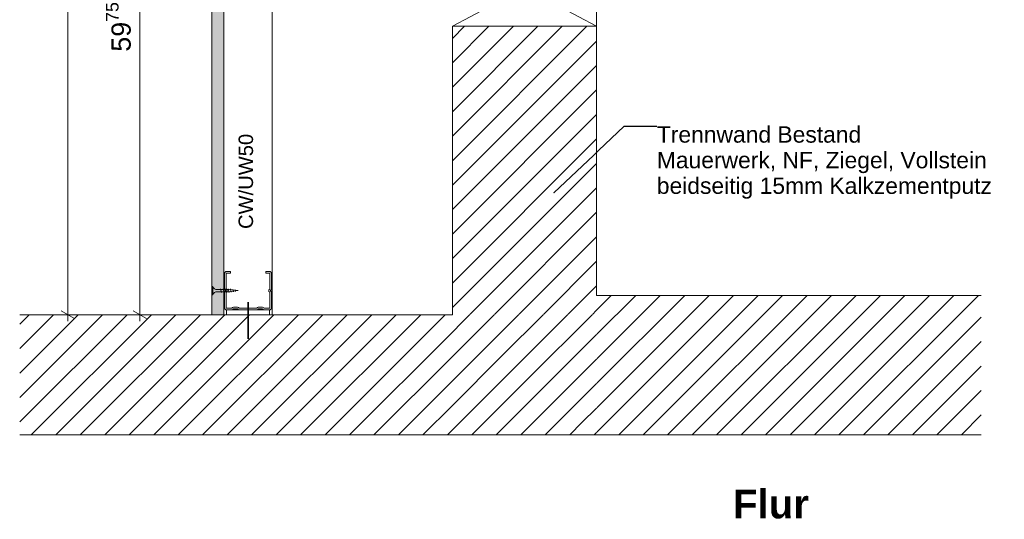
# Model space of a CAD drawing. Header units: metres. Extents: x -4 to 100, y -11 to 17.
# Tile 724 of 728: x 91.549 to 92.573, y -11.031 to -10.511. Entities that reach past the tile are written whole.
import ezdxf

# ---------------------------------------------------------------- set-up
doc = ezdxf.new("R2010")
doc.units = ezdxf.units.M
doc.header["$MEASUREMENT"] = 0
doc.linetypes.add('Untersicht', pattern=[0.1, 0.075, -0.025])
doc.linetypes.add('Wipeout_Contour', pattern=[1, 0, -1])
for name, color, linetype in [('152 - Bemaßung_ Beschriftung.Ausbau', 7, 'Continuous'), ('605 - Struktur.Wand Innen', 7, 'Continuous'), ('650 - Abdeckung.Fußboden Aufbau', 7, 'Continuous'), ('653 - Abdeckung.TB Verkofferung', 7, 'Continuous'), ('660 - Unterkonstruktion.Trockenbau', 7, 'Continuous'), ('Neubau_605 - Struktur.Wand Innen', 7, 'Continuous'), ('Neubau_606 - Struktur.Wand Innen Ausbau', 7, 'Continuous'), ('Neubau_653 - Abdeckung.TB Verkofferung', 7, 'Continuous')]:
    doc.layers.add(name, color=color, linetype=linetype)
doc.styles.add('ERSTELLTER_STIL_1', font='txt')
doc.styles.add('ERSTELLTER_STIL_2', font='txt')
doc.dimstyles.new('ERSTELLTER_STIL__15', dxfattribs={"dimtxt": 0.02, "dimasz": 0.01064, "dimexe": 0.18, "dimexo": 0.0625, "dimgap": 0, "dimtad": 1, "dimtih": 1, "dimtoh": 1, "dimzin": 0, "dimdsep": 46, "dimtxsty": 'ERSTELLTER_STIL_2', "dimblk": 'ARROWHEAD_2', "dimblk1": 'ARROWHEAD_2', "dimblk2": 'ARROWHEAD_2', "dimcen": 0.09, "dimse1": 1, "dimse2": 1, "dimclrd": 7, "dimclre": 7, "dimclrt": 7, "dimazin": 0, "dimtfac": 1, "dimtdec": 4, "dimtmove": 0, "dimatfit": 3, "dimfxl": 1, "dimtolj": 1, "dimtzin": 0, "dimarcsym": 0})
doc.dimstyles.new('ERSTELLTER_STIL__17', dxfattribs={"dimtxt": 0.02, "dimasz": 0.01064, "dimexe": 0.18, "dimexo": 0.0625, "dimgap": 0, "dimtad": 1, "dimzin": 0, "dimdsep": 46, "dimtxsty": 'ERSTELLTER_STIL_2', "dimblk": 'ARROWHEAD_2', "dimblk1": 'ARROWHEAD_2', "dimblk2": 'ARROWHEAD_2', "dimcen": 0.09, "dimse1": 1, "dimse2": 1, "dimclrd": 7, "dimclre": 7, "dimclrt": 7, "dimazin": 0, "dimtfac": 1, "dimtdec": 4, "dimtmove": 0, "dimatfit": 3, "dimfxl": 1, "dimtolj": 1, "dimtzin": 0, "dimarcsym": 0})
doc.dimstyles.new('ERSTELLTER_STIL__20', dxfattribs={"dimtxt": 0.18, "dimasz": 0.001824, "dimexe": 0.18, "dimexo": 0.0625, "dimgap": 0, "dimtad": 0, "dimtih": 1, "dimtoh": 1, "dimdec": 4, "dimzin": 0, "dimdsep": 46, "dimcen": 0.09, "dimadec": 0, "dimazin": 0, "dimtfac": 1, "dimtdec": 4, "dimtmove": 0, "dimatfit": 3, "dimldrblk": 'ARROWHEAD_11', "dimfxl": 1, "dimtolj": 1, "dimtzin": 0, "dimarcsym": 0})
pattern_1 = [(45, (69.948551, -19.038175), (-0.012727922, 0.012727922), [])]

# ---------------------------------------------------------------- blocks, each defined once
blk = doc.blocks.new('*D916', base_point=(69.9486, -19.0382))
at = {"layer": '152 - Bemaßung_ Beschriftung.Ausbau', "color": 7, "linetype": 'Continuous', "lineweight": 9}
for p, q in [((91.609, -10.1581), (91.588, -10.1581)), ((91.6055, -10.1622), (91.5915, -10.1541)), ((91.5985, -10.1581), (91.5985, -10.1513)), ((91.5985, -10.8182), (91.5985, -10.1581)), ((91.609, -10.8182), (91.588, -10.8182)), ((91.5915, -10.8141), (91.6055, -10.8222)), ((91.5985, -10.825), (91.5985, -10.8182))]:
    blk.add_line(p, q, dxfattribs=at)
at = {"color": 254, "linetype": 'Wipeout_Contour', "lineweight": 0, "ltscale": 368.737845}
blk.add_wipeout([(91.5981, -10.5069), (91.5981, -10.4694), (91.5709, -10.4694), (91.5709, -10.5069)], dxfattribs=at).dxf.layer = '152 - Bemaßung_ Beschriftung.Ausbau'
at = {"layer": '152 - Bemaßung_ Beschriftung.Ausbau', "color": 7, "lineweight": 9, "insert": (91.5945, -10.5033), "char_height": 0.02, "attachment_point": 7, "rotation": 89.9923, "style": 'ERSTELLTER_STIL_2'}
blk.add_mtext('\\A1;{\\pql;\\fArial|b0|i0|c0|p38;66}', dxfattribs=at)
blk = doc.blocks.new('ARROWHEAD_2')
at = {"color": 0, "linetype": 'Continuous', "lineweight": 0}
for p, q in [((0, 0), (-1, 0)), ((-0.378, -0.655), (0.378, 0.655))]:
    blk.add_line(p, q, dxfattribs=at)
blk = doc.blocks.new('*D919', base_point=(69.9486, -19.0382))
at = {"layer": '152 - Bemaßung_ Beschriftung.Ausbau', "color": 7, "linetype": 'Continuous', "lineweight": 9}
for p, q in [((91.8151, -10.0762), (91.807, -10.0902)), ((91.811, -10.0937), (91.811, -10.0727)), ((91.9945, -10.0902), (92.0026, -10.0762)), ((91.9985, -10.0937), (91.9985, -10.0727)), ((91.811, -10.0832), (91.9985, -10.0832))]:
    blk.add_line(p, q, dxfattribs=at)
at = {"color": 254, "linetype": 'Wipeout_Contour', "lineweight": 0, "ltscale": 369.824392}
blk.add_wipeout([(91.876, -10.0828), (91.9336, -10.0828), (91.9336, -10.0556), (91.876, -10.0556)], dxfattribs=at).dxf.layer = '152 - Bemaßung_ Beschriftung.Ausbau'
at = {"layer": '152 - Bemaßung_ Beschriftung.Ausbau', "color": 7, "lineweight": 9, "insert": (91.8796, -10.0795), "char_height": 0.02, "attachment_point": 7, "style": 'ERSTELLTER_STIL_2'}
blk.add_mtext('\\A1;{\\pql;\\fArial|b0|i0|c0|p38;18\\fArial|b0|i0|c0|p38;\\A1{\\H.66x;\\S75^  ;}}', dxfattribs=at)
blk = doc.blocks.new('*D920', base_point=(69.9486, -19.0382))
at = {"layer": '152 - Bemaßung_ Beschriftung.Ausbau', "color": 7, "linetype": 'Continuous', "lineweight": 9}
for p, q in [((91.9945, -10.0902), (92.0026, -10.0762)), ((91.9985, -10.0937), (91.9985, -10.0727)), ((91.9985, -10.0832), (92.0054, -10.0832))]:
    blk.add_line(p, q, dxfattribs=at)
blk = doc.blocks.new('*D921', base_point=(69.9486, -19.0382))
at = {"layer": '152 - Bemaßung_ Beschriftung.Ausbau', "color": 7, "linetype": 'Continuous', "lineweight": 9}
for p, q in [((91.7526, -10.0012), (91.7445, -10.0152)), ((91.7485, -10.0187), (91.7485, -9.9977)), ((91.9945, -10.0152), (92.0026, -10.0012)), ((91.9985, -10.0187), (91.9985, -9.9977)), ((91.7417, -10.0082), (91.7485, -10.0082)), ((91.7485, -10.0082), (91.9985, -10.0082))]:
    blk.add_line(p, q, dxfattribs=at)
at = {"color": 254, "linetype": 'Wipeout_Contour', "lineweight": 0, "ltscale": 369.667567}
blk.add_wipeout([(91.8547, -10.0078), (91.8923, -10.0078), (91.8923, -9.9806), (91.8547, -9.9806)], dxfattribs=at).dxf.layer = '152 - Bemaßung_ Beschriftung.Ausbau'
at = {"layer": '152 - Bemaßung_ Beschriftung.Ausbau', "color": 7, "lineweight": 9, "insert": (91.8583, -10.0042), "char_height": 0.02, "attachment_point": 7, "style": 'ERSTELLTER_STIL_2'}
blk.add_mtext('\\A1;{\\pql;\\fArial|b0|i0|c0|p38;25}', dxfattribs=at)
blk = doc.blocks.new('*D922', base_point=(69.9486, -19.0382))
at = {"layer": '152 - Bemaßung_ Beschriftung.Ausbau', "color": 7, "linetype": 'Continuous', "lineweight": 9}
for p, q in [((91.9945, -10.0152), (92.0026, -10.0012)), ((91.9985, -10.0187), (91.9985, -9.9977)), ((91.9985, -10.0082), (92.0054, -10.0082))]:
    blk.add_line(p, q, dxfattribs=at)
blk = doc.blocks.new('*D923', base_point=(69.9486, -19.0382))
at = {"layer": '152 - Bemaßung_ Beschriftung.Ausbau', "color": 7, "linetype": 'Continuous', "lineweight": 9}
for p, q in [((91.6665, -10.2166), (91.6805, -10.2247)), ((91.6735, -10.8182), (91.6735, -10.2206)), ((91.684, -10.8182), (91.663, -10.8182)), ((91.6665, -10.8141), (91.6805, -10.8222)), ((91.6735, -10.825), (91.6735, -10.8182))]:
    blk.add_line(p, q, dxfattribs=at)
at = {"color": 254, "linetype": 'Wipeout_Contour', "lineweight": 0, "ltscale": 369.050148}
blk.add_wipeout([(91.6731, -10.5482), (91.6731, -10.4906), (91.6459, -10.4906), (91.6459, -10.5482)], dxfattribs=at).dxf.layer = '152 - Bemaßung_ Beschriftung.Ausbau'
at = {"layer": '152 - Bemaßung_ Beschriftung.Ausbau', "color": 7, "lineweight": 9, "insert": (91.6698, -10.5446), "char_height": 0.02, "attachment_point": 7, "rotation": 89.9923, "style": 'ERSTELLTER_STIL_2'}
blk.add_mtext('\\A1;{\\pql;\\fArial|b0|i0|c0|p38;59\\fArial|b0|i0|c0|p38;\\A1{\\H.66x;\\S75^  ;}}', dxfattribs=at)
blk = doc.blocks.new('*D924', base_point=(69.9486, -19.0382))
at = {"layer": '152 - Bemaßung_ Beschriftung.Ausbau', "color": 7, "linetype": 'Continuous', "lineweight": 9}
for p, q in [((91.6665, -10.1666), (91.6805, -10.1747)), ((91.6735, -10.2206), (91.6735, -10.1706)), ((91.6665, -10.2166), (91.6805, -10.2247)), ((91.684, -10.2206), (91.663, -10.2206)), ((91.6735, -10.8182), (91.6735, -10.2206))]:
    blk.add_line(p, q, dxfattribs=at)
at = {"color": 254, "linetype": 'Wipeout_Contour', "lineweight": 0, "ltscale": 368.904843}
blk.add_wipeout([(91.6731, -10.2068), (91.6731, -10.1844), (91.6459, -10.1844), (91.6459, -10.2068)], dxfattribs=at).dxf.layer = '152 - Bemaßung_ Beschriftung.Ausbau'
at = {"layer": '152 - Bemaßung_ Beschriftung.Ausbau', "color": 7, "lineweight": 9, "insert": (91.6695, -10.2032), "char_height": 0.02, "attachment_point": 7, "rotation": 89.9923, "style": 'ERSTELLTER_STIL_2'}
blk.add_mtext('\\A1;{\\pql;\\fArial|b0|i0|c0|p38;5}', dxfattribs=at)
blk = doc.blocks.new('ARROWHEAD_11')
at = {"color": 0, "linetype": 'Continuous', "lineweight": 0}
blk.add_line((0, 0), (-1, 0), dxfattribs=at)
at = {"color": 0, "linetype": 'Continuous', "lineweight": 0, "const_width": 0.25, "flags": 128}
blk.add_lwpolyline([(-0.125, 0, 1), (0.125, 0, 1)], format="xyb", close=True, dxfattribs=at)

msp = doc.modelspace()

# ---------------------------------------------------------------- hatches: boundary and pattern name
at = {"layer": 'Neubau_606 - Struktur.Wand Innen Ausbau', "linetype": 'Continuous', "lineweight": 5, "true_color": 0x00be00}
h = msp.add_hatch(dxfattribs=at)
h.set_pattern_fill('Gips_0008', color=92, style=0, pattern_type=2)
h.set_pattern_definition([(45, (69.948551, -19.038175), (-0.0035355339, 0.0035355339), [0, -0.005])])
h.paths.add_polyline_path([(91.761, -10.1706), (91.761, -10.8182), (91.7485, -10.8182), (91.7485, -10.1706)])

# ---------------------------------------------------------------- linework, layer by layer
at = {"layer": '650 - Abdeckung.Fußboden Aufbau', "color": 7, "linetype": 'Continuous', "lineweight": 13}
msp.add_lwpolyline([(92.5486, -10.9432), (91.5485, -10.9432)], dxfattribs=at)
at = {"layer": 'Neubau_606 - Struktur.Wand Innen Ausbau', "color": 1, "linetype": 'Continuous', "lineweight": 13}
msp.add_line((91.761, -10.8182), (91.761, -10.2206), dxfattribs=at)
at = {"layer": 'Neubau_606 - Struktur.Wand Innen Ausbau', "color": 1, "linetype": 'Continuous', "lineweight": 5}
for points in [[(91.7485, -10.8182), (91.7485, -10.1706)], [(91.7485, -10.8182), (91.761, -10.8182)], [(91.761, -10.8182), (91.811, -10.8182)]]:
    msp.add_lwpolyline(points, dxfattribs=at)
at = {"layer": 'Neubau_606 - Struktur.Wand Innen Ausbau', "color": 1, "linetype": 'Continuous', "lineweight": 13}
msp.add_lwpolyline([(91.811, -10.2206), (91.811, -10.8182)], dxfattribs=at)

# ---------------------------------------------------------------- texts
at = {"layer": '152 - Bemaßung_ Beschriftung.Ausbau', "color": 7, "linetype": 'Continuous', "lineweight": 9, "insert": (92.2112, -10.6222), "char_height": 0.017, "attachment_point": 1, "rotation": 359.9923, "line_spacing_factor": 0.940318, "style": 'ERSTELLTER_STIL_2'}
msp.add_mtext('\\A1;{\\pql;\\fArial|b0|i0|c0|p38;Trennwand Bestand\\P\\pql;\\fArial|b0|i0|c0|p38;Mauerwerk, NF, Ziegel, Vollstein\\P\\pql;\\fArial|b0|i0|c0|p38;beidseitig \\fArial|b0|i0|c0|p38;15mm \\fArial|b0|i0|c0|p38;Kalkzementputz}', dxfattribs=at)
at = {"layer": '152 - Bemaßung_ Beschriftung.Ausbau', "color": 7, "linetype": 'Continuous', "lineweight": 9, "insert": (92.3694, -11.0305), "char_height": 0.03, "attachment_point": 9, "rotation": 359.9923, "style": 'ERSTELLTER_STIL_1'}
msp.add_mtext('\\A1;{\\pqr;\\fArial|b1|i0|c0|p38;Flur}', dxfattribs=at)

# ---------------------------------------------------------------- wipeouts: each hides what was drawn before it
at = {"color": 254, "linetype": 'Wipeout_Contour', "lineweight": 0, "ltscale": 370.764383}
msp.add_wipeout([(91.9985, -10.8182), (92.1485, -10.8182), (92.1485, -10.5182), (91.9985, -10.5182)], dxfattribs=at).dxf.layer = '605 - Struktur.Wand Innen'

# ---------------------------------------------------------------- next in the draw order: hatches: boundary and pattern name
at = {"layer": '605 - Struktur.Wand Innen', "linetype": 'Continuous', "lineweight": 5}
h = msp.add_hatch(dxfattribs=at)
h.set_pattern_fill('MW_Ziegel_0008', style=0, pattern_type=2)
h.set_pattern_definition(pattern_1)
h.paths.add_polyline_path([(91.9985, -10.8182), (92.1485, -10.8182), (92.1485, -10.5182), (91.9985, -10.5182)])

# ---------------------------------------------------------------- next in the draw order: linework, layer by layer
at = {"layer": '605 - Struktur.Wand Innen', "color": 7, "linetype": 'Continuous', "lineweight": 18}
msp.add_lwpolyline([(91.9985, -10.5182), (92.1485, -10.5182)], dxfattribs=at)
at = {"layer": '650 - Abdeckung.Fußboden Aufbau', "color": 7, "linetype": 'Continuous', "lineweight": 13}
for points in [[(92.1485, -9.985), (92.1485, -10.7982), (92.5486, -10.7982)], [(91.5485, -10.8182), (91.9985, -10.8182)]]:
    msp.add_lwpolyline(points, dxfattribs=at)
at = {"layer": 'Neubau_605 - Struktur.Wand Innen', "color": 1, "linetype": 'Continuous', "lineweight": 9}
for p, q in [((91.9985, -10.5182), (92.1485, -10.4382)), ((91.9985, -10.4382), (92.1485, -10.5182))]:
    msp.add_line(p, q, dxfattribs=at)
at = {"layer": 'Neubau_653 - Abdeckung.TB Verkofferung', "color": 1, "linetype": 'Untersicht', "lineweight": 9, "ltscale": 0.2}
for p, q in [((91.9985, -10.3887), (91.9985, -10.8182)), ((92.1485, -10.3887), (92.1485, -10.7982)), ((92.5486, -10.7982), (92.1485, -10.7982)), ((91.9985, -10.8182), (91.5485, -10.8182))]:
    msp.add_line(p, q, dxfattribs=at)

# ---------------------------------------------------------------- next in the draw order: leaders
at = {"layer": '152 - Bemaßung_ Beschriftung.Ausbau', "color": 7, "linetype": 'Continuous', "lineweight": 9, "annotation_type": 0, "has_hookline": 1, "hookline_direction": 0, "text_width": 0.3461, "horizontal_direction": (1, -0.000134, 0)}
msp.add_leader([(92.1041, -10.6914), (92.1772, -10.6222), (92.2112, -10.6222)], dimstyle='ERSTELLTER_STIL__20', dxfattribs=at)

# ---------------------------------------------------------------- next in the draw order: wipeouts: each hides what was drawn before it
at = {"color": 254, "linetype": 'Wipeout_Contour', "lineweight": 0, "ltscale": 371.95087}
msp.add_wipeout([(92.1485, -10.7982), (92.1485, -10.9432), (92.5486, -10.9432), (92.5486, -10.7982)], dxfattribs=at).dxf.layer = '605 - Struktur.Wand Innen'

# ---------------------------------------------------------------- next in the draw order: hatches: boundary and pattern name
at = {"layer": '605 - Struktur.Wand Innen', "linetype": 'Continuous', "lineweight": 5}
h = msp.add_hatch(dxfattribs=at)
h.set_pattern_fill('MW_Ziegel_0008', style=0, pattern_type=2)
h.set_pattern_definition(pattern_1)
h.paths.add_polyline_path([(92.1485, -10.7982), (92.1485, -10.9432), (92.5486, -10.9432), (92.5486, -10.7982)])

# ---------------------------------------------------------------- next in the draw order: linework, layer by layer
at = {"layer": '605 - Struktur.Wand Innen', "color": 7, "linetype": 'Continuous', "lineweight": 18}
for points in [[(92.1485, -10.7982), (92.1485, -10.5182)], [(92.5486, -10.7982), (92.1485, -10.7982)], [(92.1485, -10.9432), (92.5486, -10.9432)]]:
    msp.add_lwpolyline(points, dxfattribs=at)

# ---------------------------------------------------------------- next in the draw order: wipeouts: each hides what was drawn before it
at = {"color": 254, "linetype": 'Wipeout_Contour', "lineweight": 0, "ltscale": 278.634903}
msp.add_wipeout([(91.9985, -10.8182), (91.9985, -10.9432), (92.1485, -10.9432)], dxfattribs=at).dxf.layer = '605 - Struktur.Wand Innen'

# ---------------------------------------------------------------- next in the draw order: hatches: boundary and pattern name
at = {"layer": '605 - Struktur.Wand Innen', "linetype": 'Continuous', "lineweight": 5}
h = msp.add_hatch(dxfattribs=at)
h.set_pattern_fill('MW_Ziegel_0008', style=0, pattern_type=2)
h.set_pattern_definition(pattern_1)
h.paths.add_polyline_path([(91.9985, -10.8182), (91.9985, -10.9432), (92.1485, -10.9432)])

# ---------------------------------------------------------------- next in the draw order: wipeouts: each hides what was drawn before it
at = {"color": 254, "linetype": 'Wipeout_Contour', "lineweight": 0, "ltscale": 277.65875}
msp.add_wipeout([(91.9985, -10.8182), (92.1485, -10.9432), (92.1485, -10.8182)], dxfattribs=at).dxf.layer = '605 - Struktur.Wand Innen'

# ---------------------------------------------------------------- next in the draw order: hatches: boundary and pattern name
at = {"layer": '605 - Struktur.Wand Innen', "linetype": 'Continuous', "lineweight": 5}
h = msp.add_hatch(dxfattribs=at)
h.set_pattern_fill('MW_Ziegel_0008', style=0, pattern_type=2)
h.set_pattern_definition(pattern_1)
h.paths.add_polyline_path([(91.9985, -10.8182), (92.1485, -10.9432), (92.1485, -10.8182)])

# ---------------------------------------------------------------- next in the draw order: linework, layer by layer
at = {"layer": '605 - Struktur.Wand Innen', "color": 7, "linetype": 'Continuous', "lineweight": 18}
for points in [[(91.9985, -10.5182), (91.9985, -10.8182)], [(92.1485, -10.9432), (91.9985, -10.9432)]]:
    msp.add_lwpolyline(points, dxfattribs=at)

# ---------------------------------------------------------------- next in the draw order: wipeouts: each hides what was drawn before it
at = {"color": 254, "linetype": 'Wipeout_Contour', "lineweight": 0, "ltscale": 369.671297}
msp.add_wipeout([(91.5485, -10.9432), (91.9985, -10.9432), (91.9985, -10.8182), (91.5485, -10.8182)], dxfattribs=at).dxf.layer = '605 - Struktur.Wand Innen'

# ---------------------------------------------------------------- next in the draw order: hatches: boundary and pattern name
at = {"layer": '605 - Struktur.Wand Innen', "linetype": 'Continuous', "lineweight": 5}
h = msp.add_hatch(dxfattribs=at)
h.set_pattern_fill('MW_Ziegel_0008', style=0, pattern_type=2)
h.set_pattern_definition(pattern_1)
h.paths.add_polyline_path([(91.5485, -10.9432), (91.9985, -10.9432), (91.9985, -10.8182), (91.5485, -10.8182)])

# ---------------------------------------------------------------- next in the draw order: linework, layer by layer
at = {"layer": '605 - Struktur.Wand Innen', "color": 7, "linetype": 'Continuous', "lineweight": 18}
for points in [[(91.9985, -10.8182), (91.5485, -10.8182)], [(91.5485, -10.9432), (91.9985, -10.9432)]]:
    msp.add_lwpolyline(points, dxfattribs=at)

# ---------------------------------------------------------------- next in the draw order: dimensions: what is measured, and where the dimension line sits
at = {"layer": '152 - Bemaßung_ Beschriftung.Ausbau', "color": 7, "linetype": 'Continuous', "lineweight": 9}
dim = msp.add_linear_dim(base=(91.9985, -10.0832), p1=(91.811, -10.2206), p2=(91.9985, -10.8182), dimstyle='ERSTELLTER_STIL__15', dxfattribs=at)
dim.commit()
dim.dimension.update_dxf_attribs({"geometry": '*D919', "text_midpoint": (91.9295, -10.0692), "dimtype": 160})
dim = msp.add_linear_dim(base=(91.5985, -10.1581), p1=(91.7485, -10.8182), p2=(91.7485, -10.1581), angle=89.9923, dimstyle='ERSTELLTER_STIL__17', dxfattribs=at)
dim.commit()
dim.dimension.update_dxf_attribs({"geometry": '*D916', "text_midpoint": (91.5845, -10.4881), "dimtype": 160, "text_rotation": 89.9923})

# ---------------------------------------------------------------- next in the draw order: dimensions: what is measured, and where the dimension line sits
dim = msp.add_linear_dim(base=(91.9986, -10.0832), p1=(91.9985, -10.8182), p2=(91.9986, -10.1582), dimstyle='ERSTELLTER_STIL__15', dxfattribs=at)
dim.commit()
dim.dimension.update_dxf_attribs({"geometry": '*D920', "text_midpoint": (91.9979, -10.0692), "dimtype": 160})

# ---------------------------------------------------------------- next in the draw order: dimensions: what is measured, and where the dimension line sits
dim = msp.add_linear_dim(base=(91.9985, -10.0082), p1=(91.7485, -10.1581), p2=(91.9985, -10.8182), dimstyle='ERSTELLTER_STIL__15', dxfattribs=at)
dim.commit()
dim.dimension.update_dxf_attribs({"geometry": '*D921', "text_midpoint": (91.8736, -9.9942), "dimtype": 160})

# ---------------------------------------------------------------- next in the draw order: dimensions: what is measured, and where the dimension line sits
dim = msp.add_linear_dim(base=(91.9986, -10.0082), p1=(91.9985, -10.8182), p2=(91.9986, -10.1582), dimstyle='ERSTELLTER_STIL__15', dxfattribs=at)
dim.commit()
dim.dimension.update_dxf_attribs({"geometry": '*D922', "text_midpoint": (91.9979, -9.9942), "dimtype": 160})
dim = msp.add_linear_dim(base=(91.6735, -10.2206), p1=(91.7485, -10.8182), p2=(91.811, -10.2206), angle=89.9923, dimstyle='ERSTELLTER_STIL__17', dxfattribs=at)
dim.commit()
dim.dimension.update_dxf_attribs({"geometry": '*D923', "text_midpoint": (91.6595, -10.4947), "dimtype": 160, "text_rotation": 89.9923})

# ---------------------------------------------------------------- next in the draw order: dimensions: what is measured, and where the dimension line sits
dim = msp.add_linear_dim(base=(91.6735, -10.1706), p1=(91.811, -10.2206), p2=(91.761, -10.1706), angle=89.9923, dimstyle='ERSTELLTER_STIL__17', dxfattribs=at)
dim.commit()
dim.dimension.update_dxf_attribs({"geometry": '*D924', "text_midpoint": (91.6595, -10.1956), "dimtype": 160, "text_rotation": 89.9923})

# ---------------------------------------------------------------- next in the draw order: linework, layer by layer
at = {"layer": '660 - Unterkonstruktion.Trockenbau', "color": 1, "linetype": 'Continuous', "lineweight": 5}
for p, q in [((91.7495, -10.7974), (91.7495, -10.7889)), ((91.7585, -10.7952), (91.7575, -10.7912)), ((91.7611, -10.7952), (91.7601, -10.7912)), ((91.7637, -10.7952), (91.7627, -10.7912)), ((91.7663, -10.7952), (91.7653, -10.7912)), ((91.7686, -10.7948), (91.7678, -10.7914)), ((91.7709, -10.7945), (91.7703, -10.7919)), ((91.7731, -10.7941), (91.7728, -10.7923))]:
    msp.add_line(p, q, dxfattribs=at)
at = {"layer": '660 - Unterkonstruktion.Trockenbau', "color": 1, "linetype": 'Continuous', "lineweight": 5, "flags": 128}
msp.add_lwpolyline([(91.7665, -10.7921), (91.754, -10.7921, -0.304192), (91.7495, -10.7889), (91.7485, -10.7889), (91.7485, -10.7974), (91.7495, -10.7974, -0.304191), (91.754, -10.7943), (91.7665, -10.7943), (91.7757, -10.7932)], format="xyb", close=True, dxfattribs=at)

# ---------------------------------------------------------------- next in the draw order: texts
at = {"layer": '152 - Bemaßung_ Beschriftung.Ausbau', "color": 7, "linetype": 'Continuous', "lineweight": 9, "insert": (91.7914, -10.729), "char_height": 0.015, "attachment_point": 7, "rotation": 89.9923, "style": 'ERSTELLTER_STIL_2'}
msp.add_mtext('\\A1;{\\pql;\\fArial|b0|i0|c0|p38;CW\\fArial|b0|i0|c0|p38;/UW\\fArial|b0|i0|c0|p38;50}', dxfattribs=at)

# ---------------------------------------------------------------- next in the draw order: wipeouts: each hides what was drawn before it
at = {"color": 254, "linetype": 'Wipeout_Contour', "lineweight": 0, "ltscale": 369.689447}
msp.add_wipeout([(91.7636, -10.8132), (91.7636, -10.8182), (91.8084, -10.8182), (91.8084, -10.8132)], dxfattribs=at).dxf.layer = '660 - Unterkonstruktion.Trockenbau'

# ---------------------------------------------------------------- next in the draw order: linework, layer by layer
at = {"layer": '653 - Abdeckung.TB Verkofferung', "color": 92, "linetype": 'Continuous', "lineweight": 35, "true_color": 0x00be00}
msp.add_line((91.7862, -10.8433), (91.7863, -10.805), dxfattribs=at)
at = {"layer": '660 - Unterkonstruktion.Trockenbau', "color": 1, "linetype": 'Continuous', "lineweight": 13, "flags": 128}
msp.add_lwpolyline([(91.8044, -10.7749), (91.8044, -10.7732), (91.8084, -10.7732, -0.414214), (91.8104, -10.7752), (91.8104, -10.7912, -0.267949), (91.8094, -10.793, 0.57735), (91.8094, -10.7934, -0.267949), (91.8104, -10.7951), (91.8104, -10.8112, -0.414214), (91.8084, -10.8132), (91.8029, -10.8132, -0.250492), (91.8012, -10.8123, 0.250492), (91.801, -10.8122), (91.7967, -10.8122, 0.250492), (91.7965, -10.8123, -0.250492), (91.7949, -10.8132), (91.7771, -10.8132, -0.250492), (91.7754, -10.8123, 0.250492), (91.7752, -10.8122), (91.7709, -10.8122, 0.250492), (91.7707, -10.8123, -0.250492), (91.7691, -10.8132), (91.7636, -10.8132, -0.414214), (91.7616, -10.8112), (91.7616, -10.7951, -0.267949), (91.7626, -10.7934, 0.57735), (91.7626, -10.793, -0.267949), (91.7616, -10.7912), (91.7616, -10.7752, -0.414214), (91.7636, -10.7732), (91.7676, -10.7732), (91.7676, -10.7749), (91.7636, -10.7749, 0.414214), (91.7633, -10.7752), (91.7633, -10.7912, 0.267949), (91.7634, -10.7914, -0.57735), (91.7634, -10.7949, 0.267949), (91.7633, -10.7951), (91.7633, -10.8112, 0.414214), (91.7636, -10.8114), (91.7691, -10.8114, 0.250492), (91.7693, -10.8113, -0.250492), (91.7709, -10.8104), (91.7752, -10.8104, -0.250492), (91.7768, -10.8113, 0.250492), (91.7771, -10.8114), (91.7949, -10.8114, 0.250492), (91.7951, -10.8113, -0.250492), (91.7967, -10.8104), (91.801, -10.8104, -0.250492), (91.8026, -10.8113, 0.250492), (91.8029, -10.8114), (91.8084, -10.8114, 0.414214), (91.8086, -10.8112), (91.8086, -10.7951, 0.267949), (91.8085, -10.7949, -0.57735), (91.8085, -10.7915, 0.267949), (91.8086, -10.7912), (91.8086, -10.7752, 0.414214), (91.8084, -10.7749)], format="xyb", close=True, dxfattribs=at)
at = {"layer": '660 - Unterkonstruktion.Trockenbau', "color": 1, "linetype": 'Continuous', "lineweight": 5, "flags": 128}
msp.add_lwpolyline([(91.7636, -10.8132), (91.7636, -10.8182), (91.8084, -10.8182), (91.8084, -10.8132)], close=True, dxfattribs=at)

doc.saveas('drawing.dxf')
